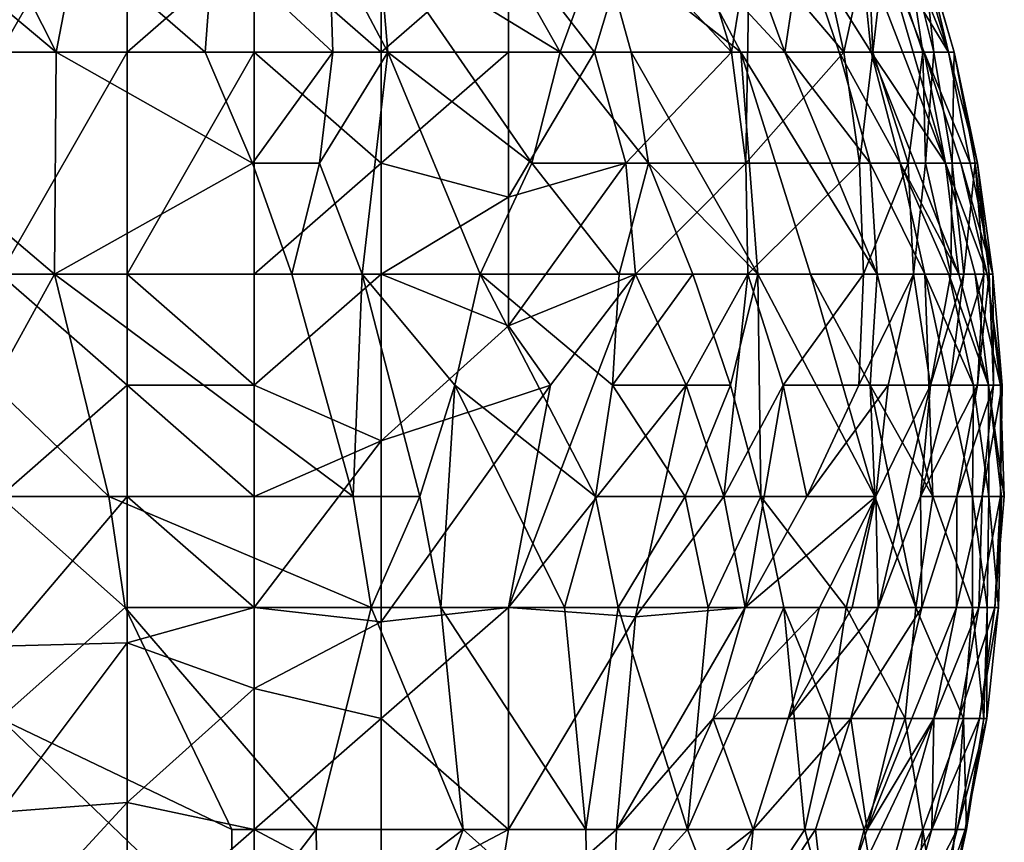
# Model space of a CAD drawing. Extents: x -161 to 11, y -10 to 160.
# Tile 492 of 499: x 1.0654 to 1.1, y 0.1447 to 0.1736. Entities that reach past the tile are written whole.
import ezdxf

# ---------------------------------------------------------------- set-up
doc = ezdxf.new("R2010")
doc.units = 0
doc.header["$MEASUREMENT"] = 0
doc.layers.get('0').update_dxf_attribs({"linetype": 'CONTINUOUS'})

msp = doc.modelspace()

# ---------------------------------------------------------------- linework, layer by layer
for points in [[(1.069144, 0.180287, 0.777023), (1.064672, 0.180287, 0.776761), (1.064672, 0.172474, 0.775017)], [(1.069144, 0.172474, 0.77536), (1.069144, 0.180287, 0.777023), (1.064672, 0.172474, 0.775017)], [(1.069144, 0.180287, 0.777023), (1.069144, 0.172474, 0.77536), (1.073615, 0.17638, 0.776044)], [(1.077986, 0.17638, 0.6043), (1.079942, 0.180287, 0.616019), (1.084377, 0.172474, 0.616019)], [(1.084377, 0.172474, 0.616019), (1.079942, 0.180287, 0.616019), (1.085795, 0.17638, 0.627737)], [(1.088666, 0.17638, 0.639456), (1.08942, 0.180287, 0.655081), (1.092282, 0.172474, 0.647269)], [(1.092867, 0.17638, 0.662894), (1.092282, 0.172474, 0.647269), (1.08942, 0.180287, 0.655081)], [(1.098038, 0.172474, 0.701956), (1.094835, 0.180287, 0.69805), (1.095721, 0.180287, 0.713675)], [(1.095662, 0.17638, 0.686331), (1.094835, 0.180287, 0.69805), (1.098038, 0.172474, 0.701956)], [(1.098038, 0.172474, 0.701956), (1.095721, 0.180287, 0.713675), (1.09711, 0.17638, 0.713675)], [(1.066655, 0.172474, 0.580862), (1.057406, 0.172474, 0.569144), (1.061993, 0.17638, 0.576956)], [(1.064672, 0.17638, 0.580601), (1.066655, 0.172474, 0.580862), (1.061993, 0.17638, 0.576956)], [(1.066655, 0.172474, 0.580862), (1.064672, 0.17638, 0.580601), (1.067399, 0.17638, 0.584769)], [(1.071895, 0.172474, 0.588675), (1.066655, 0.172474, 0.580862), (1.067399, 0.17638, 0.584769)], [(1.072184, 0.17638, 0.592581), (1.071895, 0.172474, 0.588675), (1.067399, 0.17638, 0.584769)], [(1.069144, 0.172474, 0.77536), (1.073615, 0.172474, 0.775009), (1.073615, 0.17638, 0.776044)], [(1.072184, 0.17638, 0.592581), (1.076383, 0.172474, 0.596487), (1.071895, 0.172474, 0.588675)], [(1.07625, 0.17638, 0.600394), (1.076383, 0.172474, 0.596487), (1.072184, 0.17638, 0.592581)], [(1.078086, 0.172474, 0.773762), (1.078086, 0.17638, 0.774947), (1.073615, 0.17638, 0.776044)], [(1.078086, 0.172474, 0.773762), (1.073615, 0.17638, 0.776044), (1.073615, 0.172474, 0.775009)], [(1.078312, 0.172474, 0.600394), (1.07625, 0.17638, 0.600394), (1.077986, 0.17638, 0.6043)], [(1.076383, 0.172474, 0.596487), (1.07625, 0.17638, 0.600394), (1.078312, 0.172474, 0.600394)], [(1.084377, 0.172474, 0.616019), (1.083379, 0.168568, 0.608206), (1.077986, 0.17638, 0.6043)], [(1.078312, 0.172474, 0.600394), (1.077986, 0.17638, 0.6043), (1.083379, 0.168568, 0.608206)], [(1.078086, 0.172474, 0.773762), (1.082557, 0.17638, 0.772534), (1.078086, 0.17638, 0.774947)], [(1.082557, 0.172474, 0.771263), (1.082557, 0.17638, 0.772534), (1.078086, 0.172474, 0.773762)], [(1.085585, 0.172474, 0.768362), (1.086763, 0.17638, 0.768362), (1.082557, 0.17638, 0.772534)], [(1.082557, 0.172474, 0.771263), (1.085585, 0.172474, 0.768362), (1.082557, 0.17638, 0.772534)], [(1.086871, 0.172474, 0.623831), (1.084377, 0.172474, 0.616019), (1.085795, 0.17638, 0.627737)], [(1.086763, 0.17638, 0.768362), (1.085585, 0.172474, 0.768362), (1.090401, 0.172474, 0.76055)], [(1.086871, 0.172474, 0.623831), (1.085795, 0.17638, 0.627737), (1.090735, 0.172474, 0.639456)], [(1.085795, 0.17638, 0.627737), (1.088666, 0.17638, 0.639456), (1.090735, 0.172474, 0.639456)], [(1.086763, 0.17638, 0.768362), (1.090401, 0.172474, 0.76055), (1.08921, 0.17638, 0.764456)], [(1.092282, 0.172474, 0.647269), (1.090735, 0.172474, 0.639456), (1.088666, 0.17638, 0.639456)], [(1.091041, 0.17638, 0.76055), (1.08921, 0.17638, 0.764456), (1.090401, 0.172474, 0.76055)], [(1.09091, 0.168568, 0.756644), (1.091041, 0.17638, 0.76055), (1.090401, 0.172474, 0.76055)], [(1.091041, 0.17638, 0.76055), (1.09091, 0.168568, 0.756644), (1.094357, 0.172474, 0.748831)], [(1.093497, 0.17638, 0.752737), (1.091041, 0.17638, 0.76055), (1.094357, 0.172474, 0.748831)], [(1.092282, 0.172474, 0.647269), (1.092867, 0.17638, 0.662894), (1.094196, 0.172474, 0.658987)], [(1.094918, 0.17638, 0.678519), (1.095317, 0.172474, 0.6668), (1.092867, 0.17638, 0.662894)], [(1.094196, 0.172474, 0.658987), (1.092867, 0.17638, 0.662894), (1.095317, 0.172474, 0.6668)], [(1.093497, 0.17638, 0.752737), (1.094357, 0.172474, 0.748831), (1.095211, 0.17638, 0.744925)], [(1.095211, 0.17638, 0.744925), (1.094357, 0.172474, 0.748831), (1.095372, 0.172474, 0.744925)], [(1.094918, 0.17638, 0.678519), (1.095662, 0.17638, 0.686331), (1.097927, 0.168568, 0.678519)], [(1.095317, 0.172474, 0.6668), (1.094918, 0.17638, 0.678519), (1.097927, 0.168568, 0.678519)], [(1.095211, 0.17638, 0.744925), (1.095372, 0.172474, 0.744925), (1.095817, 0.17638, 0.741019)], [(1.095372, 0.172474, 0.744925), (1.097129, 0.172474, 0.733206), (1.095817, 0.17638, 0.741019)], [(1.098038, 0.172474, 0.701956), (1.097176, 0.172474, 0.686331), (1.095662, 0.17638, 0.686331)], [(1.097927, 0.168568, 0.678519), (1.095662, 0.17638, 0.686331), (1.097176, 0.172474, 0.686331)], [(1.097129, 0.172474, 0.733206), (1.096553, 0.17638, 0.733206), (1.095817, 0.17638, 0.741019)], [(1.097516, 0.172474, 0.7293), (1.096553, 0.17638, 0.733206), (1.097129, 0.172474, 0.733206)], [(1.097096, 0.17638, 0.721487), (1.096553, 0.17638, 0.733206), (1.097516, 0.172474, 0.7293)], [(1.098241, 0.172474, 0.713675), (1.097096, 0.17638, 0.721487), (1.097516, 0.172474, 0.7293)], [(1.098241, 0.172474, 0.713675), (1.09711, 0.17638, 0.713675), (1.097096, 0.17638, 0.721487)], [(1.09711, 0.17638, 0.713675), (1.098241, 0.172474, 0.713675), (1.098038, 0.172474, 0.701956)], [(1.066655, 0.172474, 0.580862), (1.066593, 0.164662, 0.576956), (1.057406, 0.172474, 0.569144)], [(1.066593, 0.164662, 0.576956), (1.060032, 0.164662, 0.569144), (1.057406, 0.172474, 0.569144)], [(1.069144, 0.172474, 0.77536), (1.064672, 0.172474, 0.775017), (1.064672, 0.164662, 0.771591)], [(1.069144, 0.172474, 0.77536), (1.064672, 0.164662, 0.771591), (1.069144, 0.164662, 0.771905)], [(1.073552, 0.168568, 0.588675), (1.066593, 0.164662, 0.576956), (1.066655, 0.172474, 0.580862)], [(1.071895, 0.172474, 0.588675), (1.073552, 0.168568, 0.588675), (1.066655, 0.172474, 0.580862)], [(1.073615, 0.172474, 0.775009), (1.069144, 0.172474, 0.77536), (1.069144, 0.164662, 0.771905)], [(1.073615, 0.164662, 0.771346), (1.073615, 0.172474, 0.775009), (1.069144, 0.164662, 0.771905)], [(1.071895, 0.172474, 0.588675), (1.076383, 0.172474, 0.596487), (1.073552, 0.168568, 0.588675)], [(1.076383, 0.172474, 0.596487), (1.075918, 0.168568, 0.592581), (1.073552, 0.168568, 0.588675)], [(1.078086, 0.172474, 0.773762), (1.073615, 0.172474, 0.775009), (1.078086, 0.168568, 0.772155)], [(1.073615, 0.172474, 0.775009), (1.073615, 0.164662, 0.771346), (1.078086, 0.168568, 0.772155)], [(1.078312, 0.172474, 0.600394), (1.075918, 0.168568, 0.592581), (1.076383, 0.172474, 0.596487)], [(1.075918, 0.168568, 0.592581), (1.078312, 0.172474, 0.600394), (1.077412, 0.164662, 0.592581)], [(1.078312, 0.172474, 0.600394), (1.081564, 0.164662, 0.600394), (1.077412, 0.164662, 0.592581)], [(1.078086, 0.168568, 0.772155), (1.082557, 0.172474, 0.771263), (1.078086, 0.172474, 0.773762)], [(1.078086, 0.168568, 0.772155), (1.082557, 0.167369, 0.768362), (1.082557, 0.172474, 0.771263)], [(1.078312, 0.172474, 0.600394), (1.083379, 0.168568, 0.608206), (1.081564, 0.164662, 0.600394)], [(1.082557, 0.167369, 0.768362), (1.085585, 0.172474, 0.768362), (1.082557, 0.172474, 0.771263)], [(1.085585, 0.172474, 0.768362), (1.082557, 0.167369, 0.768362), (1.086685, 0.168568, 0.764456)], [(1.083379, 0.168568, 0.608206), (1.084377, 0.172474, 0.616019), (1.087489, 0.168568, 0.619925)], [(1.087489, 0.168568, 0.619925), (1.084377, 0.172474, 0.616019), (1.086871, 0.172474, 0.623831)], [(1.086685, 0.168568, 0.764456), (1.090401, 0.172474, 0.76055), (1.085585, 0.172474, 0.768362)], [(1.090401, 0.172474, 0.76055), (1.086685, 0.168568, 0.764456), (1.09091, 0.168568, 0.756644)], [(1.09133, 0.164662, 0.627737), (1.086871, 0.172474, 0.623831), (1.090735, 0.172474, 0.639456)], [(1.087489, 0.168568, 0.619925), (1.086871, 0.172474, 0.623831), (1.09133, 0.164662, 0.627737)], [(1.092282, 0.172474, 0.647269), (1.095533, 0.164662, 0.647269), (1.090735, 0.172474, 0.639456)], [(1.090735, 0.172474, 0.639456), (1.095533, 0.164662, 0.647269), (1.093179, 0.164662, 0.63555)], [(1.09133, 0.164662, 0.627737), (1.090735, 0.172474, 0.639456), (1.093179, 0.164662, 0.63555)], [(1.094357, 0.172474, 0.748831), (1.09091, 0.168568, 0.756644), (1.094908, 0.168568, 0.744925)], [(1.092282, 0.172474, 0.647269), (1.094196, 0.172474, 0.658987), (1.095285, 0.168568, 0.655081)], [(1.095533, 0.164662, 0.647269), (1.092282, 0.172474, 0.647269), (1.095285, 0.168568, 0.655081)], [(1.094196, 0.172474, 0.658987), (1.095317, 0.172474, 0.6668), (1.096342, 0.168568, 0.662894)], [(1.095285, 0.168568, 0.655081), (1.094196, 0.172474, 0.658987), (1.096342, 0.168568, 0.662894)], [(1.095372, 0.172474, 0.744925), (1.094357, 0.172474, 0.748831), (1.094908, 0.168568, 0.744925)], [(1.095372, 0.172474, 0.744925), (1.094908, 0.168568, 0.744925), (1.096614, 0.168568, 0.737112)], [(1.096342, 0.168568, 0.662894), (1.095317, 0.172474, 0.6668), (1.098398, 0.164662, 0.670706)], [(1.098398, 0.164662, 0.670706), (1.095317, 0.172474, 0.6668), (1.097927, 0.168568, 0.678519)], [(1.095372, 0.172474, 0.744925), (1.096614, 0.168568, 0.737112), (1.097129, 0.172474, 0.733206)], [(1.097129, 0.172474, 0.733206), (1.096614, 0.168568, 0.737112), (1.097224, 0.168568, 0.733206)], [(1.097129, 0.172474, 0.733206), (1.097224, 0.168568, 0.733206), (1.097516, 0.172474, 0.7293)], [(1.098796, 0.168568, 0.694144), (1.097176, 0.172474, 0.686331), (1.098038, 0.172474, 0.701956)], [(1.098474, 0.168568, 0.686331), (1.097176, 0.172474, 0.686331), (1.098796, 0.168568, 0.694144)], [(1.097176, 0.172474, 0.686331), (1.098474, 0.168568, 0.686331), (1.097927, 0.168568, 0.678519)], [(1.097516, 0.172474, 0.7293), (1.097224, 0.168568, 0.733206), (1.098169, 0.168568, 0.725394)], [(1.098241, 0.172474, 0.713675), (1.097516, 0.172474, 0.7293), (1.098169, 0.168568, 0.725394)], [(1.098241, 0.172474, 0.713675), (1.099059, 0.168568, 0.705862), (1.098038, 0.172474, 0.701956)], [(1.098796, 0.168568, 0.694144), (1.098038, 0.172474, 0.701956), (1.099059, 0.168568, 0.705862)], [(1.09897, 0.168568, 0.713675), (1.098241, 0.172474, 0.713675), (1.098169, 0.168568, 0.725394)], [(1.099059, 0.168568, 0.705862), (1.098241, 0.172474, 0.713675), (1.09897, 0.168568, 0.713675)], [(1.073552, 0.168568, 0.588675), (1.074944, 0.164662, 0.588675), (1.066593, 0.164662, 0.576956)], [(1.073552, 0.168568, 0.588675), (1.075918, 0.168568, 0.592581), (1.074944, 0.164662, 0.588675)], [(1.078086, 0.164662, 0.769646), (1.078086, 0.168568, 0.772155), (1.073615, 0.164662, 0.771346)], [(1.075918, 0.168568, 0.592581), (1.077412, 0.164662, 0.592581), (1.074944, 0.164662, 0.588675)], [(1.078086, 0.164662, 0.769646), (1.082557, 0.167369, 0.768362), (1.078086, 0.168568, 0.772155)], [(1.083379, 0.168568, 0.608206), (1.086456, 0.164662, 0.612112), (1.081564, 0.164662, 0.600394)], [(1.086685, 0.168568, 0.764456), (1.082557, 0.167369, 0.768362), (1.082557, 0.162849, 0.764456)], [(1.082557, 0.162849, 0.764456), (1.087028, 0.164662, 0.760553), (1.086685, 0.168568, 0.764456)], [(1.086456, 0.164662, 0.612112), (1.083379, 0.168568, 0.608206), (1.087489, 0.168568, 0.619925)], [(1.086456, 0.164662, 0.612112), (1.087489, 0.168568, 0.619925), (1.089049, 0.164662, 0.619925)], [(1.087028, 0.164662, 0.760553), (1.09091, 0.168568, 0.756644), (1.086685, 0.168568, 0.764456)], [(1.09091, 0.168568, 0.756644), (1.087028, 0.164662, 0.760553), (1.090984, 0.164662, 0.752737)], [(1.09133, 0.164662, 0.627737), (1.089049, 0.164662, 0.619925), (1.087489, 0.168568, 0.619925)], [(1.09091, 0.168568, 0.756644), (1.090984, 0.164662, 0.752737), (1.094908, 0.168568, 0.744925)], [(1.094908, 0.168568, 0.744925), (1.090984, 0.164662, 0.752737), (1.095045, 0.164662, 0.741019)], [(1.094908, 0.168568, 0.744925), (1.095045, 0.164662, 0.741019), (1.096614, 0.168568, 0.737112)], [(1.095045, 0.164662, 0.741019), (1.096812, 0.164662, 0.733206), (1.096614, 0.168568, 0.737112)], [(1.095285, 0.168568, 0.655081), (1.097202, 0.164662, 0.658987), (1.095533, 0.164662, 0.647269)], [(1.095285, 0.168568, 0.655081), (1.096342, 0.168568, 0.662894), (1.097202, 0.164662, 0.658987)], [(1.098044, 0.164662, 0.6668), (1.096342, 0.168568, 0.662894), (1.098398, 0.164662, 0.670706)], [(1.097202, 0.164662, 0.658987), (1.096342, 0.168568, 0.662894), (1.098044, 0.164662, 0.6668)], [(1.096812, 0.164662, 0.733206), (1.097224, 0.168568, 0.733206), (1.096614, 0.168568, 0.737112)], [(1.097224, 0.168568, 0.733206), (1.096812, 0.164662, 0.733206), (1.098121, 0.164662, 0.725394)], [(1.098169, 0.168568, 0.725394), (1.097224, 0.168568, 0.733206), (1.098121, 0.164662, 0.725394)], [(1.098474, 0.168568, 0.686331), (1.099394, 0.164662, 0.686331), (1.097927, 0.168568, 0.678519)], [(1.098978, 0.164662, 0.678519), (1.097927, 0.168568, 0.678519), (1.099394, 0.164662, 0.686331)], [(1.098398, 0.164662, 0.670706), (1.097927, 0.168568, 0.678519), (1.098978, 0.164662, 0.678519)], [(1.098169, 0.168568, 0.725394), (1.098121, 0.164662, 0.725394), (1.098575, 0.164662, 0.721487)], [(1.098169, 0.168568, 0.725394), (1.098575, 0.164662, 0.721487), (1.09897, 0.168568, 0.713675)], [(1.098474, 0.168568, 0.686331), (1.098796, 0.168568, 0.694144), (1.099597, 0.164662, 0.694144)], [(1.099394, 0.164662, 0.686331), (1.098474, 0.168568, 0.686331), (1.099597, 0.164662, 0.694144)], [(1.09897, 0.168568, 0.713675), (1.098575, 0.164662, 0.721487), (1.099279, 0.164662, 0.713675)], [(1.099597, 0.164662, 0.694144), (1.098796, 0.168568, 0.694144), (1.099059, 0.168568, 0.705862)], [(1.099467, 0.164662, 0.709769), (1.09897, 0.168568, 0.713675), (1.099279, 0.164662, 0.713675)], [(1.099059, 0.168568, 0.705862), (1.09897, 0.168568, 0.713675), (1.099467, 0.164662, 0.709769)], [(1.099597, 0.164662, 0.694144), (1.099059, 0.168568, 0.705862), (1.099467, 0.164662, 0.709769)], [(1.078086, 0.164662, 0.769646), (1.082557, 0.162849, 0.764456), (1.082557, 0.167369, 0.768362)], [(1.066593, 0.164662, 0.576956), (1.064439, 0.160755, 0.57305), (1.060032, 0.164662, 0.569144)], [(1.066593, 0.164662, 0.576956), (1.068508, 0.156849, 0.576956), (1.064439, 0.160755, 0.57305)], [(1.069144, 0.164662, 0.771905), (1.064672, 0.164662, 0.771591), (1.069144, 0.160755, 0.769284)], [(1.069144, 0.160755, 0.769284), (1.064672, 0.164662, 0.771591), (1.064672, 0.156849, 0.76598)], [(1.077095, 0.156849, 0.588675), (1.066593, 0.164662, 0.576956), (1.074944, 0.164662, 0.588675)], [(1.066593, 0.164662, 0.576956), (1.077095, 0.156849, 0.588675), (1.068508, 0.156849, 0.576956)], [(1.069144, 0.164662, 0.771905), (1.073615, 0.160755, 0.768539), (1.073615, 0.164662, 0.771346)], [(1.069144, 0.164662, 0.771905), (1.069144, 0.160755, 0.769284), (1.073615, 0.160755, 0.768539)], [(1.073615, 0.164662, 0.771346), (1.073615, 0.160755, 0.768539), (1.078086, 0.164662, 0.769646)], [(1.078086, 0.158802, 0.764456), (1.078086, 0.164662, 0.769646), (1.073615, 0.160755, 0.768539)], [(1.074944, 0.164662, 0.588675), (1.077412, 0.164662, 0.592581), (1.077095, 0.156849, 0.588675)], [(1.079445, 0.156849, 0.592581), (1.077095, 0.156849, 0.588675), (1.077412, 0.164662, 0.592581)], [(1.081564, 0.164662, 0.600394), (1.080676, 0.160755, 0.596487), (1.077412, 0.164662, 0.592581)], [(1.077412, 0.164662, 0.592581), (1.080676, 0.160755, 0.596487), (1.079445, 0.156849, 0.592581)], [(1.082557, 0.162849, 0.764456), (1.078086, 0.164662, 0.769646), (1.078086, 0.158802, 0.764456)], [(1.081564, 0.164662, 0.600394), (1.085622, 0.156849, 0.6043), (1.080676, 0.160755, 0.596487)], [(1.086456, 0.164662, 0.612112), (1.086223, 0.160755, 0.608206), (1.081564, 0.164662, 0.600394)], [(1.081564, 0.164662, 0.600394), (1.086223, 0.160755, 0.608206), (1.085622, 0.156849, 0.6043)], [(1.087028, 0.164662, 0.760553), (1.082557, 0.162849, 0.764456), (1.084036, 0.160755, 0.76055)], [(1.088816, 0.160755, 0.752737), (1.087028, 0.164662, 0.760553), (1.082557, 0.152943, 0.752343)], [(1.087028, 0.164662, 0.760553), (1.084036, 0.160755, 0.76055), (1.082557, 0.152943, 0.752343)], [(1.089049, 0.164662, 0.619925), (1.090373, 0.160755, 0.619925), (1.086223, 0.160755, 0.608206)], [(1.089049, 0.164662, 0.619925), (1.086223, 0.160755, 0.608206), (1.086456, 0.164662, 0.612112)], [(1.088816, 0.160755, 0.752737), (1.090984, 0.164662, 0.752737), (1.087028, 0.164662, 0.760553)], [(1.090984, 0.164662, 0.752737), (1.088816, 0.160755, 0.752737), (1.090139, 0.156849, 0.744925)], [(1.090373, 0.160755, 0.619925), (1.089049, 0.164662, 0.619925), (1.09133, 0.164662, 0.627737)], [(1.090984, 0.164662, 0.752737), (1.090139, 0.156849, 0.744925), (1.092217, 0.160755, 0.744925)], [(1.091442, 0.156849, 0.619925), (1.090373, 0.160755, 0.619925), (1.09133, 0.164662, 0.627737)], [(1.092217, 0.160755, 0.744925), (1.095045, 0.164662, 0.741019), (1.090984, 0.164662, 0.752737)], [(1.093179, 0.164662, 0.63555), (1.095447, 0.156849, 0.63555), (1.09133, 0.164662, 0.627737)], [(1.091442, 0.156849, 0.619925), (1.09133, 0.164662, 0.627737), (1.095447, 0.156849, 0.63555)], [(1.094882, 0.160755, 0.737112), (1.095045, 0.164662, 0.741019), (1.092217, 0.160755, 0.744925)], [(1.095278, 0.160755, 0.639456), (1.093179, 0.164662, 0.63555), (1.095533, 0.164662, 0.647269)], [(1.095447, 0.156849, 0.63555), (1.093179, 0.164662, 0.63555), (1.095278, 0.160755, 0.639456)], [(1.094882, 0.160755, 0.737112), (1.096812, 0.164662, 0.733206), (1.095045, 0.164662, 0.741019)], [(1.096812, 0.164662, 0.733206), (1.094882, 0.160755, 0.737112), (1.095912, 0.160755, 0.733206)], [(1.095278, 0.160755, 0.639456), (1.095533, 0.164662, 0.647269), (1.097483, 0.156849, 0.647269)], [(1.097483, 0.156849, 0.647269), (1.095533, 0.164662, 0.647269), (1.097202, 0.164662, 0.658987)], [(1.097399, 0.160755, 0.725394), (1.096812, 0.164662, 0.733206), (1.095912, 0.160755, 0.733206)], [(1.097399, 0.160755, 0.725394), (1.098121, 0.164662, 0.725394), (1.096812, 0.164662, 0.733206)], [(1.098044, 0.164662, 0.6668), (1.098919, 0.160755, 0.6668), (1.097202, 0.164662, 0.658987)], [(1.098919, 0.160755, 0.6668), (1.098885, 0.156849, 0.658987), (1.097202, 0.164662, 0.658987)], [(1.097483, 0.156849, 0.647269), (1.097202, 0.164662, 0.658987), (1.098885, 0.156849, 0.658987)], [(1.098575, 0.164662, 0.721487), (1.098121, 0.164662, 0.725394), (1.097399, 0.160755, 0.725394)], [(1.098575, 0.164662, 0.721487), (1.097399, 0.160755, 0.725394), (1.09809, 0.160755, 0.721487)], [(1.098044, 0.164662, 0.6668), (1.098398, 0.164662, 0.670706), (1.09944, 0.160755, 0.674612)], [(1.098919, 0.160755, 0.6668), (1.098044, 0.164662, 0.6668), (1.09944, 0.160755, 0.674612)], [(1.098575, 0.164662, 0.721487), (1.09809, 0.160755, 0.721487), (1.099279, 0.164662, 0.713675)], [(1.099279, 0.164662, 0.713675), (1.09809, 0.160755, 0.721487), (1.099061, 0.160755, 0.713675)], [(1.098978, 0.164662, 0.678519), (1.09944, 0.160755, 0.674612), (1.098398, 0.164662, 0.670706)], [(1.098978, 0.164662, 0.678519), (1.099394, 0.164662, 0.686331), (1.099868, 0.160755, 0.686331)], [(1.09944, 0.160755, 0.674612), (1.098978, 0.164662, 0.678519), (1.099868, 0.160755, 0.686331)], [(1.099279, 0.164662, 0.713675), (1.099061, 0.160755, 0.713675), (1.099467, 0.164662, 0.709769)], [(1.099467, 0.164662, 0.709769), (1.099061, 0.160755, 0.713675), (1.099625, 0.160755, 0.705862)], [(1.099394, 0.164662, 0.686331), (1.099597, 0.164662, 0.694144), (1.099919, 0.160755, 0.694144)], [(1.099868, 0.160755, 0.686331), (1.099394, 0.164662, 0.686331), (1.099919, 0.160755, 0.694144)], [(1.099597, 0.164662, 0.694144), (1.099467, 0.164662, 0.709769), (1.099625, 0.160755, 0.705862)], [(1.099919, 0.160755, 0.694144), (1.099597, 0.164662, 0.694144), (1.099625, 0.160755, 0.705862)], [(1.078086, 0.158802, 0.764456), (1.084036, 0.160755, 0.76055), (1.082557, 0.162849, 0.764456)], [(1.064439, 0.160755, 0.57305), (1.068508, 0.156849, 0.576956), (1.064672, 0.156849, 0.572477)], [(1.069144, 0.156849, 0.766069), (1.069144, 0.160755, 0.769284), (1.064672, 0.156849, 0.76598)], [(1.069144, 0.160755, 0.769284), (1.073615, 0.156849, 0.764938), (1.073615, 0.160755, 0.768539)], [(1.073615, 0.156849, 0.764938), (1.069144, 0.160755, 0.769284), (1.069144, 0.156849, 0.766069)], [(1.073615, 0.160755, 0.768539), (1.073615, 0.156849, 0.764938), (1.078086, 0.158802, 0.764456)], [(1.078086, 0.158802, 0.764456), (1.078086, 0.152442, 0.756644), (1.084036, 0.160755, 0.76055)], [(1.084036, 0.160755, 0.76055), (1.078086, 0.152442, 0.756644), (1.082557, 0.152943, 0.752343)], [(1.079445, 0.156849, 0.592581), (1.080676, 0.160755, 0.596487), (1.080184, 0.152943, 0.592581)], [(1.080676, 0.160755, 0.596487), (1.084527, 0.152943, 0.600394), (1.080184, 0.152943, 0.592581)], [(1.084527, 0.152943, 0.600394), (1.080676, 0.160755, 0.596487), (1.085622, 0.156849, 0.6043)], [(1.087028, 0.152615, 0.744925), (1.088816, 0.160755, 0.752737), (1.082557, 0.152943, 0.752343)], [(1.086223, 0.160755, 0.608206), (1.088777, 0.156849, 0.612112), (1.085622, 0.156849, 0.6043)], [(1.090373, 0.160755, 0.619925), (1.088777, 0.156849, 0.612112), (1.086223, 0.160755, 0.608206)], [(1.087028, 0.152615, 0.744925), (1.090139, 0.156849, 0.744925), (1.088816, 0.160755, 0.752737)], [(1.090373, 0.160755, 0.619925), (1.091442, 0.156849, 0.619925), (1.088777, 0.156849, 0.612112)], [(1.092217, 0.160755, 0.744925), (1.090139, 0.156849, 0.744925), (1.090883, 0.152943, 0.737112)], [(1.090883, 0.152943, 0.737112), (1.093052, 0.156849, 0.737112), (1.092217, 0.160755, 0.744925)], [(1.092217, 0.160755, 0.744925), (1.093052, 0.156849, 0.737112), (1.094882, 0.160755, 0.737112)], [(1.095912, 0.160755, 0.733206), (1.094882, 0.160755, 0.737112), (1.093052, 0.156849, 0.737112)], [(1.095912, 0.160755, 0.733206), (1.093052, 0.156849, 0.737112), (1.095476, 0.156849, 0.7293)], [(1.097483, 0.156849, 0.647269), (1.096892, 0.152943, 0.639456), (1.095278, 0.160755, 0.639456)], [(1.095447, 0.156849, 0.63555), (1.095278, 0.160755, 0.639456), (1.096892, 0.152943, 0.639456)], [(1.095476, 0.156849, 0.7293), (1.097399, 0.160755, 0.725394), (1.095912, 0.160755, 0.733206)], [(1.095565, 0.152943, 0.721487), (1.097399, 0.160755, 0.725394), (1.095476, 0.156849, 0.7293)], [(1.097049, 0.156849, 0.721487), (1.097399, 0.160755, 0.725394), (1.095565, 0.152943, 0.721487)], [(1.097399, 0.160755, 0.725394), (1.097049, 0.156849, 0.721487), (1.09809, 0.160755, 0.721487)], [(1.099061, 0.160755, 0.713675), (1.09809, 0.160755, 0.721487), (1.097049, 0.156849, 0.721487)], [(1.098333, 0.156849, 0.713675), (1.099061, 0.160755, 0.713675), (1.097049, 0.156849, 0.721487)], [(1.099625, 0.160755, 0.705862), (1.099061, 0.160755, 0.713675), (1.098333, 0.156849, 0.713675)], [(1.099625, 0.160755, 0.705862), (1.098333, 0.156849, 0.713675), (1.099221, 0.156849, 0.705862)], [(1.098885, 0.156849, 0.658987), (1.098919, 0.160755, 0.6668), (1.099459, 0.156849, 0.6668)], [(1.099459, 0.156849, 0.6668), (1.098919, 0.160755, 0.6668), (1.09944, 0.160755, 0.674612)], [(1.099625, 0.160755, 0.705862), (1.099221, 0.156849, 0.705862), (1.099919, 0.160755, 0.694144)], [(1.099919, 0.160755, 0.694144), (1.099221, 0.156849, 0.705862), (1.099864, 0.156849, 0.694144)], [(1.099868, 0.160755, 0.686331), (1.1, 0.156849, 0.686331), (1.09944, 0.160755, 0.674612)], [(1.099905, 0.156849, 0.678519), (1.09944, 0.160755, 0.674612), (1.1, 0.156849, 0.686331)], [(1.099459, 0.156849, 0.6668), (1.09944, 0.160755, 0.674612), (1.099905, 0.156849, 0.678519)], [(1.099868, 0.160755, 0.686331), (1.099919, 0.160755, 0.694144), (1.099864, 0.156849, 0.694144)], [(1.1, 0.156849, 0.686331), (1.099868, 0.160755, 0.686331), (1.099864, 0.156849, 0.694144)], [(1.078086, 0.152442, 0.756644), (1.078086, 0.158802, 0.764456), (1.073615, 0.152943, 0.760613)], [(1.073615, 0.156849, 0.764938), (1.073615, 0.152943, 0.760613), (1.078086, 0.158802, 0.764456)], [(1.064672, 0.156849, 0.76598), (1.064672, 0.151575, 0.76055), (1.069144, 0.156849, 0.766069)], [(1.064672, 0.151575, 0.76055), (1.069144, 0.151696, 0.76055), (1.069144, 0.156849, 0.766069)], [(1.068508, 0.156849, 0.576956), (1.069074, 0.152943, 0.576956), (1.064672, 0.156849, 0.572477)], [(1.064672, 0.156849, 0.572477), (1.069074, 0.152943, 0.576956), (1.064672, 0.149037, 0.571685)], [(1.077737, 0.152943, 0.588675), (1.068508, 0.156849, 0.576956), (1.077095, 0.156849, 0.588675)], [(1.077737, 0.152943, 0.588675), (1.069074, 0.152943, 0.576956), (1.068508, 0.156849, 0.576956)], [(1.073615, 0.152943, 0.760613), (1.073615, 0.156849, 0.764938), (1.069144, 0.156849, 0.766069)], [(1.069144, 0.151696, 0.76055), (1.073615, 0.152943, 0.760613), (1.069144, 0.156849, 0.766069)], [(1.077095, 0.156849, 0.588675), (1.079445, 0.156849, 0.592581), (1.077737, 0.152943, 0.588675)], [(1.080184, 0.152943, 0.592581), (1.077737, 0.152943, 0.588675), (1.079445, 0.156849, 0.592581)], [(1.085622, 0.156849, 0.6043), (1.086413, 0.152943, 0.6043), (1.084527, 0.152943, 0.600394)], [(1.085622, 0.156849, 0.6043), (1.088777, 0.156849, 0.612112), (1.086413, 0.152943, 0.6043)], [(1.088777, 0.156849, 0.612112), (1.089584, 0.152943, 0.612112), (1.086413, 0.152943, 0.6043)], [(1.090139, 0.156849, 0.744925), (1.087028, 0.152615, 0.744925), (1.090883, 0.152943, 0.737112)], [(1.088777, 0.156849, 0.612112), (1.091442, 0.156849, 0.619925), (1.089584, 0.152943, 0.612112)], [(1.091442, 0.156849, 0.619925), (1.092243, 0.152943, 0.619925), (1.089584, 0.152943, 0.612112)], [(1.095476, 0.156849, 0.7293), (1.093052, 0.156849, 0.737112), (1.090883, 0.152943, 0.737112)], [(1.093505, 0.152943, 0.7293), (1.095476, 0.156849, 0.7293), (1.090883, 0.152943, 0.737112)], [(1.095447, 0.156849, 0.63555), (1.09444, 0.152943, 0.627737), (1.091442, 0.156849, 0.619925)], [(1.091442, 0.156849, 0.619925), (1.09444, 0.152943, 0.627737), (1.092243, 0.152943, 0.619925)], [(1.094652, 0.152943, 0.725394), (1.095476, 0.156849, 0.7293), (1.093505, 0.152943, 0.7293)], [(1.095447, 0.156849, 0.63555), (1.096892, 0.152943, 0.639456), (1.09444, 0.152943, 0.627737)], [(1.095476, 0.156849, 0.7293), (1.094652, 0.152943, 0.725394), (1.095565, 0.152943, 0.721487)], [(1.097104, 0.152943, 0.713675), (1.097049, 0.156849, 0.721487), (1.095565, 0.152943, 0.721487)], [(1.097483, 0.156849, 0.647269), (1.098877, 0.152943, 0.655081), (1.096892, 0.152943, 0.639456)], [(1.097104, 0.152943, 0.713675), (1.098333, 0.156849, 0.713675), (1.097049, 0.156849, 0.721487)], [(1.098315, 0.152943, 0.705862), (1.098333, 0.156849, 0.713675), (1.097104, 0.152943, 0.713675)], [(1.098877, 0.152943, 0.655081), (1.097483, 0.156849, 0.647269), (1.098885, 0.156849, 0.658987)], [(1.098315, 0.152943, 0.705862), (1.099221, 0.156849, 0.705862), (1.098333, 0.156849, 0.713675)], [(1.099106, 0.152943, 0.69805), (1.099221, 0.156849, 0.705862), (1.098315, 0.152943, 0.705862)], [(1.098885, 0.156849, 0.658987), (1.099394, 0.152943, 0.662894), (1.098877, 0.152943, 0.655081)], [(1.099459, 0.156849, 0.6668), (1.099394, 0.152943, 0.662894), (1.098885, 0.156849, 0.658987)], [(1.099106, 0.152943, 0.69805), (1.099864, 0.156849, 0.694144), (1.099221, 0.156849, 0.705862)], [(1.099672, 0.152943, 0.686331), (1.099864, 0.156849, 0.694144), (1.099106, 0.152943, 0.69805)], [(1.099459, 0.156849, 0.6668), (1.099793, 0.152943, 0.674612), (1.099394, 0.152943, 0.662894)], [(1.099905, 0.156849, 0.678519), (1.099793, 0.152943, 0.674612), (1.099459, 0.156849, 0.6668)], [(1.099672, 0.152943, 0.686331), (1.1, 0.156849, 0.686331), (1.099864, 0.156849, 0.694144)], [(1.099905, 0.156849, 0.678519), (1.1, 0.156849, 0.686331), (1.099672, 0.152943, 0.686331)], [(1.099793, 0.152943, 0.674612), (1.099905, 0.156849, 0.678519), (1.099672, 0.152943, 0.686331)], [(1.069074, 0.152943, 0.576956), (1.072835, 0.14513, 0.580862), (1.064672, 0.149037, 0.571685)], [(1.077737, 0.152943, 0.588675), (1.075794, 0.14513, 0.584769), (1.069074, 0.152943, 0.576956)], [(1.069074, 0.152943, 0.576956), (1.075794, 0.14513, 0.584769), (1.072835, 0.14513, 0.580862)], [(1.069144, 0.151696, 0.76055), (1.073615, 0.150095, 0.756644), (1.073615, 0.152943, 0.760613)], [(1.078086, 0.152442, 0.756644), (1.073615, 0.152943, 0.760613), (1.073615, 0.150095, 0.756644)], [(1.077737, 0.152943, 0.588675), (1.080963, 0.14513, 0.592581), (1.075794, 0.14513, 0.584769)], [(1.080963, 0.14513, 0.592581), (1.077737, 0.152943, 0.588675), (1.080184, 0.152943, 0.592581)], [(1.078086, 0.152442, 0.756644), (1.078086, 0.149037, 0.751567), (1.082557, 0.152943, 0.752343)], [(1.082557, 0.152943, 0.752343), (1.078086, 0.149037, 0.751567), (1.082557, 0.14513, 0.739624)], [(1.084527, 0.152943, 0.600394), (1.085283, 0.14513, 0.600394), (1.080184, 0.152943, 0.592581)], [(1.080184, 0.152943, 0.592581), (1.085283, 0.14513, 0.600394), (1.080963, 0.14513, 0.592581)], [(1.082557, 0.14513, 0.739624), (1.087028, 0.152615, 0.744925), (1.082557, 0.152943, 0.752343)], [(1.084527, 0.152943, 0.600394), (1.086413, 0.152943, 0.6043), (1.085283, 0.14513, 0.600394)], [(1.086413, 0.152943, 0.6043), (1.08886, 0.14513, 0.608206), (1.085283, 0.14513, 0.600394)], [(1.087028, 0.152615, 0.744925), (1.086366, 0.14513, 0.733206), (1.090883, 0.152943, 0.737112)], [(1.089757, 0.149037, 0.733206), (1.090883, 0.152943, 0.737112), (1.086366, 0.14513, 0.733206)], [(1.08886, 0.14513, 0.608206), (1.086413, 0.152943, 0.6043), (1.089584, 0.152943, 0.612112)], [(1.092243, 0.152943, 0.619925), (1.08886, 0.14513, 0.608206), (1.089584, 0.152943, 0.612112)], [(1.092243, 0.152943, 0.619925), (1.092989, 0.14513, 0.619925), (1.08886, 0.14513, 0.608206)], [(1.089757, 0.149037, 0.733206), (1.093505, 0.152943, 0.7293), (1.090883, 0.152943, 0.737112)], [(1.093505, 0.152943, 0.7293), (1.089757, 0.149037, 0.733206), (1.092398, 0.149037, 0.725394)], [(1.09444, 0.152943, 0.627737), (1.093854, 0.149037, 0.623831), (1.092243, 0.152943, 0.619925)], [(1.093854, 0.149037, 0.623831), (1.092989, 0.14513, 0.619925), (1.092243, 0.152943, 0.619925)], [(1.092398, 0.149037, 0.725394), (1.094652, 0.152943, 0.725394), (1.093505, 0.152943, 0.7293)], [(1.095565, 0.152943, 0.721487), (1.094652, 0.152943, 0.725394), (1.092398, 0.149037, 0.725394)], [(1.094607, 0.149037, 0.717581), (1.095565, 0.152943, 0.721487), (1.092398, 0.149037, 0.725394)], [(1.09444, 0.152943, 0.627737), (1.096518, 0.149037, 0.63555), (1.093854, 0.149037, 0.623831)], [(1.096892, 0.152943, 0.639456), (1.096518, 0.149037, 0.63555), (1.09444, 0.152943, 0.627737)], [(1.094607, 0.149037, 0.717581), (1.097104, 0.152943, 0.713675), (1.095565, 0.152943, 0.721487)], [(1.095179, 0.14513, 0.705862), (1.097104, 0.152943, 0.713675), (1.094607, 0.149037, 0.717581)], [(1.098315, 0.152943, 0.705862), (1.097104, 0.152943, 0.713675), (1.095179, 0.14513, 0.705862)], [(1.097525, 0.149037, 0.701956), (1.098315, 0.152943, 0.705862), (1.095179, 0.14513, 0.705862)], [(1.096892, 0.152943, 0.639456), (1.098567, 0.149037, 0.651175), (1.096518, 0.149037, 0.63555)], [(1.098877, 0.152943, 0.655081), (1.098567, 0.149037, 0.651175), (1.096892, 0.152943, 0.639456)], [(1.099106, 0.152943, 0.69805), (1.098315, 0.152943, 0.705862), (1.097525, 0.149037, 0.701956)], [(1.098397, 0.149037, 0.694144), (1.099106, 0.152943, 0.69805), (1.097525, 0.149037, 0.701956)], [(1.099672, 0.152943, 0.686331), (1.099106, 0.152943, 0.69805), (1.098397, 0.149037, 0.694144)], [(1.099129, 0.149037, 0.682425), (1.099672, 0.152943, 0.686331), (1.098397, 0.149037, 0.694144)], [(1.098877, 0.152943, 0.655081), (1.099275, 0.149037, 0.662894), (1.098567, 0.149037, 0.651175)], [(1.099394, 0.152943, 0.662894), (1.099275, 0.149037, 0.662894), (1.098877, 0.152943, 0.655081)], [(1.099793, 0.152943, 0.674612), (1.099672, 0.152943, 0.686331), (1.099129, 0.149037, 0.682425)], [(1.099383, 0.149037, 0.670706), (1.099793, 0.152943, 0.674612), (1.099129, 0.149037, 0.682425)], [(1.099275, 0.149037, 0.662894), (1.099394, 0.152943, 0.662894), (1.099383, 0.149037, 0.670706)], [(1.099394, 0.152943, 0.662894), (1.099793, 0.152943, 0.674612), (1.099383, 0.149037, 0.670706)], [(1.073615, 0.150095, 0.756644), (1.078086, 0.149037, 0.751567), (1.078086, 0.152442, 0.756644)], [(1.087028, 0.152615, 0.744925), (1.082557, 0.14513, 0.739624), (1.086366, 0.14513, 0.733206)], [(1.064672, 0.151575, 0.76055), (1.064672, 0.145746, 0.752737), (1.069144, 0.151696, 0.76055)], [(1.069144, 0.146087, 0.752737), (1.069144, 0.151696, 0.76055), (1.064672, 0.145746, 0.752737)], [(1.069144, 0.151696, 0.76055), (1.069144, 0.146087, 0.752737), (1.073615, 0.150095, 0.756644)], [(1.069144, 0.146087, 0.752737), (1.073615, 0.14513, 0.74904), (1.073615, 0.150095, 0.756644)], [(1.073615, 0.150095, 0.756644), (1.073615, 0.14513, 0.74904), (1.078086, 0.149037, 0.751567)], [(1.072835, 0.14513, 0.580862), (1.072802, 0.141224, 0.580862), (1.064672, 0.149037, 0.571685)], [(1.064672, 0.149037, 0.571685), (1.072802, 0.141224, 0.580862), (1.064672, 0.141224, 0.572012)], [(1.073615, 0.14513, 0.74904), (1.078086, 0.14513, 0.745152), (1.078086, 0.149037, 0.751567)], [(1.078086, 0.149037, 0.751567), (1.078086, 0.14513, 0.745152), (1.082557, 0.14513, 0.739624)], [(1.086211, 0.141224, 0.725394), (1.089757, 0.149037, 0.733206), (1.086366, 0.14513, 0.733206)], [(1.089757, 0.149037, 0.733206), (1.086211, 0.141224, 0.725394), (1.091167, 0.14513, 0.721487)], [(1.089757, 0.149037, 0.733206), (1.091167, 0.14513, 0.721487), (1.092398, 0.149037, 0.725394)], [(1.091167, 0.14513, 0.721487), (1.094607, 0.149037, 0.717581), (1.092398, 0.149037, 0.725394)], [(1.093362, 0.14513, 0.713675), (1.094607, 0.149037, 0.717581), (1.091167, 0.14513, 0.721487)], [(1.093854, 0.149037, 0.623831), (1.095071, 0.14513, 0.627737), (1.092989, 0.14513, 0.619925)], [(1.094607, 0.149037, 0.717581), (1.093362, 0.14513, 0.713675), (1.095179, 0.14513, 0.705862)], [(1.097525, 0.149037, 0.701956), (1.095179, 0.14513, 0.705862), (1.093802, 0.141224, 0.701956)], [(1.0953, 0.141224, 0.694144), (1.097525, 0.149037, 0.701956), (1.093802, 0.141224, 0.701956)], [(1.096518, 0.149037, 0.63555), (1.095071, 0.14513, 0.627737), (1.093854, 0.149037, 0.623831)], [(1.096518, 0.149037, 0.63555), (1.097135, 0.14513, 0.639456), (1.095071, 0.14513, 0.627737)], [(1.097456, 0.14513, 0.690237), (1.097525, 0.149037, 0.701956), (1.0953, 0.141224, 0.694144)], [(1.098567, 0.149037, 0.651175), (1.097135, 0.14513, 0.639456), (1.096518, 0.149037, 0.63555)], [(1.098567, 0.149037, 0.651175), (1.098287, 0.14513, 0.651175), (1.097135, 0.14513, 0.639456)], [(1.097525, 0.149037, 0.701956), (1.097456, 0.14513, 0.690237), (1.098397, 0.149037, 0.694144)], [(1.098397, 0.149037, 0.694144), (1.097456, 0.14513, 0.690237), (1.099129, 0.149037, 0.682425)], [(1.098343, 0.14513, 0.678519), (1.099129, 0.149037, 0.682425), (1.097456, 0.14513, 0.690237)], [(1.098287, 0.14513, 0.651175), (1.098567, 0.149037, 0.651175), (1.098676, 0.14513, 0.662894)], [(1.099383, 0.149037, 0.670706), (1.099129, 0.149037, 0.682425), (1.098343, 0.14513, 0.678519)], [(1.098629, 0.14513, 0.670706), (1.099383, 0.149037, 0.670706), (1.098343, 0.14513, 0.678519)], [(1.098567, 0.149037, 0.651175), (1.099275, 0.149037, 0.662894), (1.098676, 0.14513, 0.662894)], [(1.099275, 0.149037, 0.662894), (1.099383, 0.149037, 0.670706), (1.098629, 0.14513, 0.670706)], [(1.098676, 0.14513, 0.662894), (1.099275, 0.149037, 0.662894), (1.098629, 0.14513, 0.670706)], [(1.064672, 0.145746, 0.752737), (1.064672, 0.141224, 0.745772), (1.069144, 0.146087, 0.752737)], [(1.064672, 0.141224, 0.745772), (1.069144, 0.141224, 0.744978), (1.069144, 0.146087, 0.752737)], [(1.069144, 0.146087, 0.752737), (1.069144, 0.141224, 0.744978), (1.073615, 0.14513, 0.74904)], [(1.073615, 0.140503, 0.741019), (1.073615, 0.14513, 0.74904), (1.069144, 0.141224, 0.744978)], [(1.07585, 0.141224, 0.584769), (1.072802, 0.141224, 0.580862), (1.075794, 0.14513, 0.584769)], [(1.072835, 0.14513, 0.580862), (1.075794, 0.14513, 0.584769), (1.072802, 0.141224, 0.580862)], [(1.078086, 0.142769, 0.741019), (1.078086, 0.14513, 0.745152), (1.073615, 0.14513, 0.74904)], [(1.078086, 0.142769, 0.741019), (1.073615, 0.14513, 0.74904), (1.073615, 0.140503, 0.741019)], [(1.080963, 0.14513, 0.592581), (1.07585, 0.141224, 0.584769), (1.075794, 0.14513, 0.584769)], [(1.080963, 0.14513, 0.592581), (1.078086, 0.137318, 0.58846), (1.07585, 0.141224, 0.584769)], [(1.081932, 0.141224, 0.733206), (1.082557, 0.14513, 0.739624), (1.078086, 0.142769, 0.741019)], [(1.078086, 0.14513, 0.745152), (1.078086, 0.142769, 0.741019), (1.082557, 0.14513, 0.739624)], [(1.085341, 0.141224, 0.600394), (1.078086, 0.137318, 0.58846), (1.080963, 0.14513, 0.592581)], [(1.085283, 0.14513, 0.600394), (1.085341, 0.141224, 0.600394), (1.080963, 0.14513, 0.592581)], [(1.082557, 0.14513, 0.739624), (1.081932, 0.141224, 0.733206), (1.086366, 0.14513, 0.733206)], [(1.086366, 0.14513, 0.733206), (1.081932, 0.141224, 0.733206), (1.086211, 0.141224, 0.725394)], [(1.08886, 0.14513, 0.608206), (1.085341, 0.141224, 0.600394), (1.085283, 0.14513, 0.600394)], [(1.08886, 0.14513, 0.608206), (1.090396, 0.141224, 0.612112), (1.085341, 0.141224, 0.600394)], [(1.087028, 0.136912, 0.713675), (1.091167, 0.14513, 0.721487), (1.086211, 0.141224, 0.725394)], [(1.090774, 0.141224, 0.713675), (1.091167, 0.14513, 0.721487), (1.087028, 0.136912, 0.713675)], [(1.092989, 0.14513, 0.619925), (1.090396, 0.141224, 0.612112), (1.08886, 0.14513, 0.608206)], [(1.092989, 0.14513, 0.619925), (1.094018, 0.141224, 0.623831), (1.090396, 0.141224, 0.612112)], [(1.090774, 0.141224, 0.713675), (1.093362, 0.14513, 0.713675), (1.091167, 0.14513, 0.721487)], [(1.093802, 0.141224, 0.701956), (1.093362, 0.14513, 0.713675), (1.090774, 0.141224, 0.713675)], [(1.095071, 0.14513, 0.627737), (1.094018, 0.141224, 0.623831), (1.092989, 0.14513, 0.619925)], [(1.093362, 0.14513, 0.713675), (1.093802, 0.141224, 0.701956), (1.095179, 0.14513, 0.705862)], [(1.095071, 0.14513, 0.627737), (1.095704, 0.141224, 0.631644), (1.094018, 0.141224, 0.623831)], [(1.097135, 0.14513, 0.639456), (1.095704, 0.141224, 0.631644), (1.095071, 0.14513, 0.627737)], [(1.096346, 0.141224, 0.686331), (1.097456, 0.14513, 0.690237), (1.0953, 0.141224, 0.694144)], [(1.096818, 0.141224, 0.639456), (1.095704, 0.141224, 0.631644), (1.097135, 0.14513, 0.639456)], [(1.098343, 0.14513, 0.678519), (1.097456, 0.14513, 0.690237), (1.096346, 0.141224, 0.686331)], [(1.097307, 0.141224, 0.674612), (1.098343, 0.14513, 0.678519), (1.096346, 0.141224, 0.686331)], [(1.096818, 0.141224, 0.639456), (1.097135, 0.14513, 0.639456), (1.097709, 0.141224, 0.651175)], [(1.098287, 0.14513, 0.651175), (1.097709, 0.141224, 0.651175), (1.097135, 0.14513, 0.639456)], [(1.098629, 0.14513, 0.670706), (1.098343, 0.14513, 0.678519), (1.097307, 0.141224, 0.674612)], [(1.097815, 0.141224, 0.662894), (1.098629, 0.14513, 0.670706), (1.097307, 0.141224, 0.674612)], [(1.097709, 0.141224, 0.651175), (1.098287, 0.14513, 0.651175), (1.097815, 0.141224, 0.662894)], [(1.097815, 0.141224, 0.662894), (1.098676, 0.14513, 0.662894), (1.098629, 0.14513, 0.670706)], [(1.098287, 0.14513, 0.651175), (1.098676, 0.14513, 0.662894), (1.097815, 0.141224, 0.662894)]]:
    msp.add_3dface(points)

doc.saveas('drawing.dxf')
